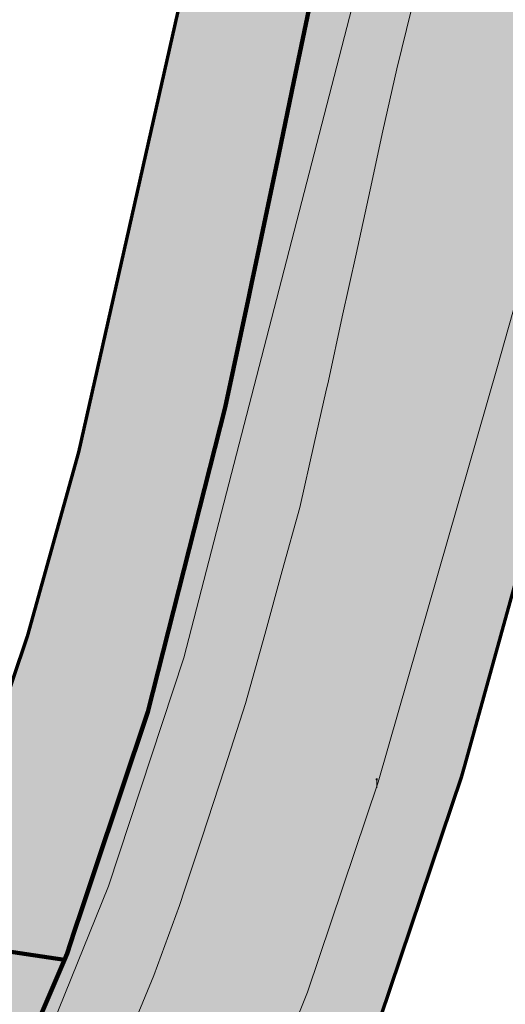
# Model space of a CAD drawing. Header units: metres. Extents: x 90551 to 91648, y 464474 to 467021.
# Tile 1046 of 1056: x 91117 to 91160, y 464992 to 465078. Entities that reach past the tile are written whole.
import ezdxf
from ezdxf.lldxf.tags import DXFTag

# ---------------------------------------------------------------- set-up
doc = ezdxf.new("R2010")
doc.units = ezdxf.units.M
for name, color, linetype, lineweight in [('B-OI-KL-DATA_HULPSTUK_KPN BV-S', 90, 'Continuous', 18), ('B-OI-KL-DATA_KABELBED_KPN BV-G', 90, 'Continuous', 100), ('B-OI-KL-DATA_OVERIG_UNIVERSITEIT LEIDEN-G', 90, 'KL-DATA-SO', 18), ('B-OI-KL-ET_LS_230 V_UNIVERSITEIT LEIDEN-G', 190, 'KL-LS-SO', 18), ('B-OI-KL-ET_LS_500 V_RIJKSWATERSTAAT WEST NEDERLAND ZUID-G', 190, 'KL-LS-SO', 18), ('B-OI-KL-ET_LS_GEMEENTE LEIDEN CLUSTER BEHEER AFD WT-S', 190, 'Continuous', 18), ('B-OI-KL-WATER_500_DUNEA NV-G', 170, 'KL-WATER-SO', 18), ('B-OI-KL-WATER_OVERIG_UNIVERSITEIT LEIDEN-G', 170, 'KL-WATER-SO', 18), ('B-OI-OG-INFO_COMOL 5 VOF-GV', 7, 'Continuous', 18)]:
    doc.layers.add(name, color=color, linetype=linetype, lineweight=lineweight)
doc.layers.add('B-OI-OG-INFO_EIS VOORZORGSMAATREGEL_DUNEA NV-GV', color=7, linetype='Continuous', lineweight=70, true_color=0xfa194b, transparency=0.8)
doc.layers.add('B-OI-OG-INFO_EIS VOORZORGSMAATREGEL_DUNEA NV-V', color=7, linetype='Continuous', lineweight=18, true_color=0xfa194b, transparency=0.8)
doc.styles.add('NLCS-ISO', font='NLCS-ISO.TTF')
tags = doc.linetypes.add('KL-DATA-SO', pattern='A,4,-1,[101,NLCS.SHX,S=0.5,R=0,X=0,Y=0],-1,4,-1,["D",Standard,S=1,R=0,X=-0.25,Y=-0.5],-1.5', length=12.5).pattern_tags.tags
tags[18] = DXFTag(74, 10)
tags = doc.linetypes.add('KL-LS-SO', pattern='A,4,-1,[103,NLCS.SHX,S=0.75,R=0,X=0,Y=0],-1,4,-1,["L",Standard,S=1,R=0,X=0,Y=-0.5],-2', length=13).pattern_tags.tags
tags[18] = DXFTag(74, 10)
doc.linetypes.add('KL-WATER-SO', pattern='A,7,-0.5,[168,NLCS.SHX,S=0.75,R=0,X=0.75,Y=0],-2', length=9.5)

# ---------------------------------------------------------------- blocks, each defined once
blk = doc.blocks.new('SKL-ET_LS_MAST-SO')
for p, q in [((-0.05, 2.07), (0.05, 2.07)), ((-0.05, -2), (0.05, -2))]:
    blk.add_line(p, q)
for points in [[(-0.18, 1.76), (-0.22, 1.76), (-0.22, 1.84), (-0.18, 1.84), (-0.18, 1.79)], [(-0.18, 1.49), (-0.22, 1.49), (-0.22, 1.57), (-0.18, 1.57), (-0.18, 1.52)], [(-0.18, 1.79), (-0.05, 1.79)], [(-0.18, 1.76), (-0.05, 1.76)], [(-0.18, 1.52), (-0.05, 1.52)], [(-0.18, 1.49), (-0.05, 1.49)], [(-0.05, -2), (-0.05, 2.07)], [(0.05, -2), (0.05, 2.07)], [(0.18, 1.92), (0.05, 1.92)], [(0.18, 1.89), (0.05, 1.89)], [(0.18, 1.66), (0.05, 1.66)], [(0.18, 1.63), (0.05, 1.63)], [(0.18, 1.39), (0.05, 1.39)], [(0.18, 1.36), (0.05, 1.36)], [(0.18, 1.89), (0.22, 1.89), (0.22, 1.97), (0.18, 1.97), (0.18, 1.92)], [(0.18, 1.63), (0.22, 1.63), (0.22, 1.71), (0.18, 1.71), (0.18, 1.66)], [(0.18, 1.36), (0.22, 1.36), (0.22, 1.44), (0.18, 1.44), (0.18, 1.39)]]:
    blk.add_lwpolyline(points)
blk = doc.blocks.new('SKL-WTB_HULP_OVERIG-SO')
at = {"color": 0, "linetype": 'ByBlock', "lineweight": 18}
for points in [[(-0.14, 0.14), (0.14, -0.14)], [(0.14, 0.14), (-0.14, -0.14)]]:
    blk.add_lwpolyline(points, dxfattribs=at)
at = {"color": 0, "linetype": 'ByBlock', "lineweight": 18, "style": 'NLCS-ISO', "flags": 1}
for tag, p in [('TYPE', (1.5, 0)), ('OMSCHRIJVING', (1.5, -3)), ('LABEL', (1.5, -1.5))]:
    blk.add_attdef(tag, p, '', height=1, dxfattribs=at)
blk = doc.blocks.new('SKL-WTB_HULP_MOF-SO')
at = {"linetype": 'ByBlock', "lineweight": 18}
h = blk.add_hatch(color=0, dxfattribs=at)
h.dxf.hatch_style = 1
h.paths.add_polyline_path([(-0.5625, 0, 1), (0.5625, 0, 1)])
at = {"color": 0, "linetype": 'ByBlock', "lineweight": 18}
blk.add_circle((0, 0), 0.5625, dxfattribs=at)
at = {"color": 0, "linetype": 'ByBlock', "lineweight": 18, "style": 'NLCS-ISO', "flags": 1}
for tag, p in [('TYPE', (1.5, 0)), ('OMSCHRIJVING', (1.5, -3)), ('LABEL', (1.5, -1.5))]:
    blk.add_attdef(tag, p, '', height=1, dxfattribs=at)

msp = doc.modelspace()

# ---------------------------------------------------------------- hatches: boundary and pattern name
at = {"layer": 'B-OI-OG-INFO_EIS VOORZORGSMAATREGEL_DUNEA NV-V'}
msp.add_hatch(color=256, dxfattribs=at).paths.add_polyline_path([(91118.399, 464933.985), (91120.894, 464934.397), (91123.317, 464935.119), (91125.63, 464936.142), (91127.794, 464937.449), (91129.777, 464939.018), (91131.546, 464940.825), (91133.073, 464942.841), (91134.333, 464945.033), (91135.306, 464947.366), (91135.886, 464949.389), (91136.256, 464950.992), (91136.668, 464953.487), (91136.761, 464956.013), (91136.535, 464958.532), (91136.118, 464960.435), (91140.223, 464968.874), (91140.666, 464969.853), (91147.656, 464986.427), (91148.184, 464987.821), (91156.209, 465011.676), (91156.524, 465012.704), (91161.288, 465029.867), (91161.528, 465030.823), (91172.526, 465079.669), (91176.741, 465094.423), (91183.155, 465113.841), (91192.542, 465118.686), (91192.867, 465118.881), (91193.206, 465119.045), (91193.942, 465119.525), (91194.712, 465119.985), (91195.014, 465120.222), (91195.324, 465120.425), (91195.991, 465120.991), (91196.7, 465121.548), (91196.966, 465121.818), (91197.252, 465122.061), (91197.856, 465122.721), (91198.474, 465123.349), (91198.7, 465123.645), (91198.958, 465123.927), (91199.474, 465124.66), (91200.008, 465125.36), (91200.196, 465125.684), (91200.414, 465125.994), (91200.834, 465126.785), (91201.275, 465127.548), (91201.421, 465127.893), (91201.598, 465128.229), (91201.912, 465129.061), (91202.257, 465129.878), (91202.358, 465130.242), (91202.491, 465130.594), (91202.791, 465131.794), (91202.936, 465132.313), (91202.958, 465132.458), (91203.002, 465132.636), (91203.167, 465133.486), (91203.493, 465135.994), (91203.499, 465138.523), (91203.186, 465141.032), (91202.56, 465143.481), (91201.629, 465145.833), (91200.409, 465148.047), (91198.919, 465150.09), (91197.184, 465151.929), (91195.23, 465153.534), (91193.09, 465154.88), (91190.796, 465155.945), (91188.386, 465156.713), (91185.9, 465157.169), (91183.375, 465157.309), (91180.853, 465157.129), (91178.374, 465156.632), (91175.977, 465155.826), (91173.701, 465154.724), (91171.582, 465153.344), (91170.193, 465152.165), (91157.554, 465145.642), (91155.385, 465144.343), (91153.397, 465142.781), (91151.622, 465140.979), (91150.089, 465138.969), (91148.822, 465136.781), (91147.736, 465134.143), (91138.633, 465106.585), (91138.393, 465105.805), (91133.91, 465090.112), (91133.629, 465089.011), (91122.614, 465040.093), (91118.126, 465023.922), (91110.509, 465001.279), (91104.024, 464985.901), (91096.208, 464969.837), (91095.248, 464967.497), (91094.59, 464965.057), (91094.246, 464962.551), (91094.221, 464960.023), (91094.515, 464957.511), (91095.123, 464955.057), (91096.022, 464952.731), (91096.568, 464951.545), (91096.631, 464950.84), (91097.174, 464948.37), (91098.023, 464945.989), (91099.166, 464943.733), (91100.585, 464941.64), (91102.257, 464939.742), (91104.154, 464938.071), (91106.247, 464936.653), (91108.502, 464935.509), (91110.884, 464934.66), (91113.354, 464934.117), (91115.872, 464933.892)])

# ---------------------------------------------------------------- linework, layer by layer
at = {"layer": 'B-OI-KL-DATA_KABELBED_KPN BV-G', "flags": 128}
for points in [[(91144.772, 465088.246), (91141.507, 465072.597)], [(91141.507, 465072.597), (91140.172, 465066.198)], [(91140.172, 465066.198), (91137.974, 465055.667), (91137.825, 465054.974), (91137.585, 465053.848), (91135.478, 465043.992), (91128.691, 465017.298), (91124.004, 465003.235)], [(91121.39, 464995.563), (91079.283, 465001.859), (91082.068, 465016.827), (91084.922, 465032.155)], [(91124.006, 465003.237), (91122.92, 464999.99), (91122.258, 464998.005)], [(91122.258, 464998.005), (91121.633, 464996.128), (91121.39, 464995.563), (91114.899, 464980.489), (91111.527, 464973.938), (91112.065, 464961.978), (91111.546, 464959.951), (91108.399, 464954.099), (91108.203, 464953.736), (91108.138, 464953.627)]]:
    msp.add_lwpolyline(points, dxfattribs=at)
at = {"layer": 'B-OI-KL-DATA_OVERIG_UNIVERSITEIT LEIDEN-G', "flags": 128}
for points in [[(91144.772, 465088.246), (91141.507, 465072.597)], [(91141.507, 465072.597), (91140.172, 465066.198)], [(91140.172, 465066.198), (91137.974, 465055.667), (91137.825, 465054.974), (91137.585, 465053.848), (91135.478, 465043.992), (91128.691, 465017.298), (91124.004, 465003.235)], [(91124.006, 465003.237), (91122.92, 464999.99), (91121.633, 464996.129), (91114.899, 464980.489), (91111.527, 464973.938), (91112.065, 464961.978), (91111.546, 464959.951), (91108.398, 464954.099), (91108.203, 464953.736), (91108.138, 464953.627)]]:
    msp.add_lwpolyline(points, dxfattribs=at)
at = {"layer": 'B-OI-KL-ET_LS_230 V_UNIVERSITEIT LEIDEN-G', "flags": 128}
for points in [[(91148.89, 465011.15), (91159.36, 465047.59), (91166.32, 465072.35), (91176.3, 465108.77), (91178.42, 465108.29), (91195.591, 465104.377)], [(91046.25, 464815.83), (91046.05, 464815.27), (91043.78, 464808.85), (91043.46, 464807.96), (91043.27, 464807.44), (91040.16, 464808.53), (91035.53, 464809.3), (91029.65, 464810), (91025.74, 464809.88), (91021.75, 464809.62), (91017.95, 464809.02), (91014.02, 464807.93), (91010.32, 464806.53), (91007.21, 464805.24), (91003.88, 464803.39), (91000.69, 464801.18), (90996.31, 464797.53), (90992.45, 464793.47), (90988.66, 464788.65), (90985.21, 464783.22), (90982.26, 464777.67), (90978.41, 464770.39), (90974.3, 464762.18), (90970.56, 464754.67), (90966.29, 464745.97), (90962.18, 464737.68), (90961.39, 464736.09), (90958.37, 464729.99), (90954.8, 464722.44), (90944.9, 464702.25), (90944.06, 464702.66), (90919.01, 464714.77), (90918.44, 464715.05), (90924.03, 464726.82), (90930.36, 464740.07), (90938.37, 464756.61), (90941.05, 464760.76), (90954.38, 464782.33), (90966.14, 464802.76), (90966.32, 464803.82), (90967.15, 464804.35), (90973.51, 464813.06), (90982, 464822.63), (90990.86, 464830.63), (91000.11, 464837.74), (91014.11, 464847.26), (91031.95, 464859.5), (91039.27, 464864.54), (91051.95, 464873.47), (91065.25, 464883.22), (91076.85, 464893.05), (91089.02, 464904.82), (91098.22, 464914.25), (91105.57, 464923), (91108.86, 464927.32), (91120.26, 464943.82), (91128.93, 464959.52), (91132.51, 464967.16), (91142.68, 464992.74), (91148.89, 465011.15)]]:
    msp.add_lwpolyline(points, dxfattribs=at)
at = {"layer": 'B-OI-KL-ET_LS_500 V_RIJKSWATERSTAAT WEST NEDERLAND ZUID-G', "flags": 128}
for points in [[(91148.89, 465011.15), (91159.36, 465047.59), (91166.32, 465072.35), (91176.3, 465108.77), (91178.42, 465108.29), (91196.06, 465104.27), (91211.64, 465100.72), (91213.35, 465100.33), (91213.61, 465100.27)], [(91046.25, 464815.83), (91046.05, 464815.27), (91043.78, 464808.85), (91043.46, 464807.96), (91043.27, 464807.44), (91040.16, 464808.53), (91035.53, 464809.3), (91029.65, 464810), (91025.74, 464809.88), (91021.75, 464809.62), (91017.95, 464809.02), (91014.02, 464807.93), (91010.32, 464806.53), (91007.21, 464805.24), (91003.88, 464803.39), (91000.69, 464801.18), (90996.31, 464797.53), (90992.45, 464793.47), (90988.66, 464788.65), (90985.21, 464783.22), (90982.26, 464777.67), (90978.41, 464770.39), (90974.3, 464762.18), (90970.56, 464754.67), (90966.29, 464745.97), (90962.18, 464737.68), (90961.39, 464736.09), (90958.37, 464729.99), (90954.8, 464722.44), (90944.9, 464702.25), (90944.06, 464702.66), (90919.01, 464714.77), (90918.44, 464715.05), (90924.03, 464726.82), (90930.36, 464740.07), (90938.37, 464756.61), (90941.05, 464760.76), (90954.38, 464782.33), (90966.14, 464802.76), (90966.32, 464803.82), (90967.15, 464804.35), (90973.51, 464813.06), (90982, 464822.63), (90990.86, 464830.63), (91000.11, 464837.74), (91014.11, 464847.26), (91031.95, 464859.5), (91039.27, 464864.54), (91051.95, 464873.47), (91065.25, 464883.22), (91076.85, 464893.05), (91089.02, 464904.82), (91098.22, 464914.25), (91105.57, 464923), (91108.86, 464927.32), (91120.26, 464943.82), (91128.93, 464959.52), (91132.51, 464967.16), (91142.68, 464992.74), (91148.89, 465011.15)]]:
    msp.add_lwpolyline(points, dxfattribs=at)
at = {"layer": 'B-OI-KL-WATER_500_DUNEA NV-G', "flags": 128}
msp.add_lwpolyline([(91183.536, 465137.309), (91183.37, 465136.459), (91182.96, 465136.259), (91178.393, 465133.972), (91172.505, 465130.852), (91167.107, 465128.065), (91166.726, 465127.869), (91166.572, 465127.382), (91164.839, 465121.889), (91163.125, 465116.707), (91161.284, 465111.413), (91159.452, 465105.807), (91157.623, 465100.312), (91156.103, 465095.122), (91155.273, 465092.282), (91154.577, 465089.9), (91153.14, 465084.618), (91151.802, 465078.928), (91150.532, 465073.707), (91149.299, 465068.257), (91148.175, 465063.095), (91146.956, 465057.43), (91145.747, 465051.943), (91144.528, 465046.333), (91144.307, 465045.362), (91143.277, 465040.838), (91142.016, 465035.215), (91140.483, 465029.681), (91138.959, 465024.077), (91137.252, 465018.052), (91135.443, 465012.391), (91133.437, 465006.222), (91131.943, 465001.756), (91131.464, 465000.322), (91129.227, 464994.197), (91126.947, 464988.661), (91124.583, 464983.146), (91122.238, 464977.623), (91119.598, 464972.221), (91116.97, 464966.842), (91114.617, 464961.966), (91114.192, 464961.086), (91114.624, 464960.174), (91116.659, 464955.748), (91116.767, 464955.486), (91116.707, 464955.141), (91116.398, 464953.884)], dxfattribs=at)
at = {"layer": 'B-OI-KL-WATER_OVERIG_UNIVERSITEIT LEIDEN-G', "flags": 128}
msp.add_lwpolyline([(91183.662, 465137.951), (91183.536, 465137.309), (91183.37, 465136.459), (91182.96, 465136.259), (91178.393, 465133.972), (91172.505, 465130.852), (91167.107, 465128.065), (91166.726, 465127.869), (91166.572, 465127.382), (91164.839, 465121.889), (91163.125, 465116.707), (91161.284, 465111.413), (91159.452, 465105.807), (91157.623, 465100.312), (91156.103, 465095.122), (91155.273, 465092.282), (91154.577, 465089.9), (91153.14, 465084.618), (91151.802, 465078.928), (91150.532, 465073.707), (91149.299, 465068.257), (91148.175, 465063.095), (91146.956, 465057.43), (91145.747, 465051.943), (91144.528, 465046.333), (91144.307, 465045.362), (91143.277, 465040.838), (91142.016, 465035.215), (91140.483, 465029.681), (91138.959, 465024.077), (91137.252, 465018.052), (91135.443, 465012.391), (91133.437, 465006.222), (91131.943, 465001.756), (91131.464, 465000.322), (91129.227, 464994.197), (91126.947, 464988.661), (91124.583, 464983.146), (91122.238, 464977.623), (91119.598, 464972.221), (91116.97, 464966.842), (91114.617, 464961.966), (91114.192, 464961.086), (91114.624, 464960.174), (91116.659, 464955.748), (91116.767, 464955.486), (91116.707, 464955.141), (91116.476, 464954.202), (91116.225, 464953.179), (91116.064, 464952.524), (91115.922, 464951.944), (91115.808, 464951.48), (91114.628, 464948.918), (91112.834, 464944.548), (91112.703, 464944.21), (91112.36, 464943.995), (91111.987, 464943.76), (91111.612, 464943.868), (91106.574, 464945.428), (91100.461, 464947.322), (91099.456, 464947.633), (91098.328, 464947.982), (91096.419, 464948.573), (91095.341, 464948.919), (91094.269, 464949.239), (91090.329, 464950.459), (91084.598, 464952.234), (91078.95, 464953.841), (91073.179, 464955.484), (91067.409, 464957.126), (91061.638, 464958.769), (91055.867, 464960.411), (91050.096, 464962.054), (91044.325, 464963.696), (91038.555, 464965.339), (91032.784, 464966.981), (91027.013, 464968.624), (91021.242, 464970.266), (91015.471, 464971.909), (91009.701, 464973.551), (91006.247, 464974.534), (91005.972, 464974.612), (91005.262, 464974.815), (91003.93, 464975.194), (91003.325, 464975.366), (91002.648, 464975.155), (91001.045, 464974.685), (91000.729, 464974.591), (91000.534, 464974.533), (91000, 464973.655), (90996.658, 464968.162), (90993.623, 464962.972), (90990.56, 464957.827), (90987.511, 464952.659), (90984.467, 464947.489), (90984.377, 464947.336), (90981.427, 464942.316), (90978.497, 464937.331), (90975.678, 464932.561), (90972.261, 464926.824), (90968.952, 464921.268), (90968.227, 464920.05), (90965.842, 464916.046), (90962.562, 464910.518), (90959.609, 464905.542), (90956.437, 464900.199), (90954.156, 464896.357), (90953.283, 464894.887), (90950.31, 464889.881), (90947.26, 464884.714), (90944.216, 464879.543), (90941.173, 464874.372), (90938.126, 464869.204), (90935.077, 464864.036), (90931.376, 464857.763), (90928.23, 464852.363), (90927.421, 464850.98), (90925.013, 464846.861), (90922.169, 464842.032), (90919.033, 464836.71), (90915.727, 464831.398), (90915.17, 464830.502), (90914.123, 464830.206), (90909.825, 464828.991), (90905.711, 464827.829), (90904.711, 464827.546), (90903.923, 464827.989), (90899.077, 464830.714), (90894.019, 464833.558), (90888.865, 464836.619), (90883.966, 464839.51), (90878.754, 464842.586), (90873.652, 464845.604), (90868.111, 464848.881), (90867.419, 464849.29), (90866.641, 464849.032), (90862.47, 464847.651), (90861.858, 464847.448), (90861.547, 464846.918), (90858.597, 464841.899), (90855.705, 464836.978), (90854.388, 464834.735), (90852.463, 464831.46), (90849.315, 464826.103), (90846.123, 464820.695), (90843.167, 464815.732), (90840.215, 464810.777), (90837.147, 464805.626), (90834.179, 464800.538), (90830.695, 464794.954), (90827.356, 464789.603), (90824.096, 464784.378), (90820.88, 464779.222), (90817.621, 464773.999), (90814.797, 464769.474), (90814.072, 464768.332), (90813.116, 464766.85), (90812.175, 464765.424), (90811.282, 464764.071), (90810.632, 464763.057), (90809.655, 464761.527), (90806.874, 464757.237), (90805.36, 464754.902), (90804.696, 464753.879), (90804.317, 464753.294), (90804.455, 464752.597), (90804.582, 464751.954), (90805.208, 464751.542), (90810.489, 464748.068)], dxfattribs=at)
at = {"layer": 'B-OI-OG-INFO_COMOL 5 VOF-GV', "flags": 128}
msp.add_lwpolyline([(90948.307, 464816.218), (90957.427, 464829.287), (90967.938, 464840.297), (90984.598, 464853.061), (91022.962, 464878.373), (91044.198, 464893.323), (91062.372, 464908.773), (91069.79, 464915.995), (91088.21, 464937.131), (91113.264, 464974.793), (91117.032, 464981.71), (91125.244, 465002.025), (91131.85, 465022.049), (91159.562, 465129.235)], dxfattribs=at)
at = {"layer": 'B-OI-OG-INFO_EIS VOORZORGSMAATREGEL_DUNEA NV-GV', "flags": 128}
for points in [[(91133.629, 465089.011), (91122.614, 465040.093), (91118.126, 465023.922), (91110.509, 465001.279)], [(91148.184, 464987.821), (91156.209, 465011.676), (91156.524, 465012.704), (91161.288, 465029.867), (91161.528, 465030.823), (91172.526, 465079.669)]]:
    msp.add_lwpolyline(points, dxfattribs=at)

# ---------------------------------------------------------------- block references
at = {"layer": 'B-OI-KL-DATA_HULPSTUK_KPN BV-S', "xscale": 0.2, "yscale": 0.2, "zscale": 0.2}
for name, p in [('SKL-WTB_HULP_MOF-SO', (91141.505, 465072.588)), ('SKL-WTB_HULP_OVERIG-SO', (91141.507, 465072.596)), ('SKL-WTB_HULP_OVERIG-SO', (91141.507, 465072.596)), ('SKL-WTB_HULP_MOF-SO', (91140.179, 465066.236)), ('SKL-WTB_HULP_OVERIG-SO', (91140.171, 465066.198)), ('SKL-WTB_HULP_OVERIG-SO', (91140.171, 465066.198)), ('SKL-WTB_HULP_OVERIG-SO', (91124.003, 465003.235)), ('SKL-WTB_HULP_OVERIG-SO', (91124.006, 465003.237)), ('SKL-WTB_HULP_OVERIG-SO', (91122.258, 464998.005)), ('SKL-WTB_HULP_OVERIG-SO', (91122.258, 464998.005)), ('SKL-WTB_HULP_MOF-SO', (91121.949, 464997.076)), ('SKL-WTB_HULP_MOF-SO', (91121.39, 464995.563)), ('SKL-WTB_HULP_OVERIG-SO', (91121.39, 464995.563))]:
    msp.add_blockref(name, p, dxfattribs=at)
at = {"layer": 'B-OI-KL-ET_LS_GEMEENTE LEIDEN CLUSTER BEHEER AFD WT-S', "xscale": 0.2, "yscale": 0.2, "zscale": 0.2}
msp.add_blockref('SKL-ET_LS_MAST-SO', (91148.77, 465011.056), dxfattribs=at)

doc.saveas('drawing.dxf')
